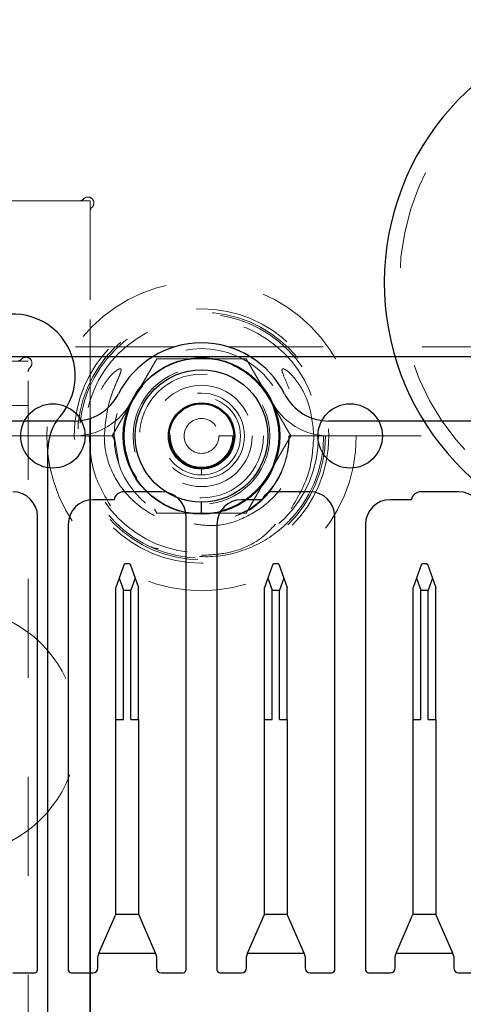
# Model space of a CAD drawing. Header units: inches. Extents: x 1880 to 2363, y -453 to -54.
# Tile 744 of 1056: x 1983.133 to 1983.58, y -67.445 to -66.451. Entities that reach past the tile are written whole.
import ezdxf

# ---------------------------------------------------------------- set-up
doc = ezdxf.new("R2010")
doc.units = ezdxf.units.IN
doc.header["$LTSCALE"] = 0.5
doc.header["$MEASUREMENT"] = 0
doc.linetypes.add('HIDDEN', pattern=[0.225, 0.15, -0.075])
for name, color, linetype in [('APP-M-S', 30, 'Continuous'), ('DIE-M-S', 8, 'Continuous'), ('DIE-M-S2', 1, 'Continuous'), ('DIE-M-S3', 8, 'Continuous'), ('DSS-M-S', 53, 'Continuous'), ('PAD-M-S', 135, 'Continuous'), ('RAI-M-S', 8, 'Continuous'), ('SID-M-D', 42, 'Continuous'), ('ST1-M-S', 193, 'Continuous'), ('ST2-M-S', 193, 'Continuous'), ('SVD-M-S', 8, 'Continuous'), ('SVF-M-S', 8, 'Continuous')]:
    doc.layers.add(name, color=color, linetype=linetype)

# ---------------------------------------------------------------- blocks, each defined once
blk = doc.blocks.new('STRIP')
at = {"layer": 'APP-M-S', "linetype": 'Continuous', "lineweight": 25}
for p, q in [((1951.35051, -66.79107), (1936.85051, -66.79107)), ((1946.21001, -66.92741), (1946.17201, -66.92741)), ((1946.36001, -66.92741), (1946.32201, -66.92741)), ((1946.51001, -66.92741), (1946.47201, -66.92741)), ((1946.16221, -66.93541), (1946.14101, -66.93541)), ((1946.31221, -66.93541), (1946.29101, -66.93541)), ((1946.46221, -66.93541), (1946.44101, -66.93541)), ((1946.08501, -67.41031), (1946.08501, -66.95241)), ((1946.23501, -67.41031), (1946.23501, -66.95241)), ((1946.38501, -67.41031), (1946.38501, -66.95241)), ((1946.11601, -66.96041), (1946.11601, -67.41031)), ((1946.26601, -66.96041), (1946.26601, -67.41031)), ((1946.41601, -66.96041), (1946.41601, -67.41031)), ((1946.17258, -67.00067), (1946.16744, -67.0148)), ((1946.17258, -67.00067), (1946.17361, -66.99992)), ((1946.17361, -66.99992), (1946.17741, -66.99992)), ((1946.17741, -66.99992), (1946.17844, -67.00067)), ((1946.17844, -67.00067), (1946.18358, -67.0148)), ((1946.32258, -67.00067), (1946.31744, -67.0148)), ((1946.32258, -67.00067), (1946.32361, -66.99992)), ((1946.32361, -66.99992), (1946.32741, -66.99992)), ((1946.32741, -66.99992), (1946.32844, -67.00067)), ((1946.32844, -67.00067), (1946.33358, -67.0148)), ((1946.47258, -67.00067), (1946.46744, -67.0148)), ((1946.47258, -67.00067), (1946.47361, -66.99992)), ((1946.47361, -66.99992), (1946.47741, -66.99992)), ((1946.47741, -66.99992), (1946.47844, -67.00067)), ((1946.47844, -67.00067), (1946.48358, -67.0148)), ((1946.16744, -67.0148), (1946.16401, -67.02422)), ((1946.16744, -67.0148), (1946.17186, -67.02697)), ((1946.18358, -67.0148), (1946.17915, -67.02697)), ((1946.18358, -67.0148), (1946.18701, -67.02422)), ((1946.31744, -67.0148), (1946.31401, -67.02422)), ((1946.31744, -67.0148), (1946.32186, -67.02697)), ((1946.33358, -67.0148), (1946.32915, -67.02697)), ((1946.33358, -67.0148), (1946.33701, -67.02422)), ((1946.46744, -67.0148), (1946.46401, -67.02422)), ((1946.46744, -67.0148), (1946.47186, -67.02697)), ((1946.48358, -67.0148), (1946.47915, -67.02697)), ((1946.48358, -67.0148), (1946.48701, -67.02422)), ((1946.16401, -67.1574), (1946.16401, -67.02422)), ((1946.17186, -67.1574), (1946.17186, -67.02697)), ((1946.17186, -67.02697), (1946.17915, -67.02697)), ((1946.17915, -67.1574), (1946.17915, -67.02697)), ((1946.18701, -67.1574), (1946.18701, -67.02422)), ((1946.31401, -67.1574), (1946.31401, -67.02422)), ((1946.32186, -67.1574), (1946.32186, -67.02697)), ((1946.32186, -67.02697), (1946.32915, -67.02697)), ((1946.32915, -67.1574), (1946.32915, -67.02697)), ((1946.33701, -67.1574), (1946.33701, -67.02422)), ((1946.46401, -67.1574), (1946.46401, -67.02422)), ((1946.47186, -67.02697), (1946.47915, -67.02697)), ((1946.47186, -67.1574), (1946.47186, -67.02697)), ((1946.47915, -67.1574), (1946.47915, -67.02697)), ((1946.48701, -67.1574), (1946.48701, -67.02422)), ((1946.16401, -67.35322), (1946.16401, -67.1574)), ((1946.16401, -67.1574), (1946.17186, -67.1574)), ((1946.17915, -67.1574), (1946.18701, -67.1574)), ((1946.18701, -67.1574), (1946.18701, -67.35322)), ((1946.31401, -67.1574), (1946.32186, -67.1574)), ((1946.31401, -67.35322), (1946.31401, -67.1574)), ((1946.32915, -67.1574), (1946.33701, -67.1574)), ((1946.33701, -67.1574), (1946.33701, -67.35322)), ((1946.46401, -67.35322), (1946.46401, -67.1574)), ((1946.46401, -67.1574), (1946.47186, -67.1574)), ((1946.47915, -67.1574), (1946.48701, -67.1574)), ((1946.48701, -67.1574), (1946.48701, -67.35322)), ((1946.14698, -67.39362), (1946.1636, -67.3552)), ((1946.1639, -67.35425), (1946.1636, -67.3552)), ((1946.18712, -67.35425), (1946.1639, -67.35425)), ((1946.18742, -67.3552), (1946.18712, -67.35425)), ((1946.20404, -67.39362), (1946.18742, -67.3552)), ((1946.29698, -67.39362), (1946.3136, -67.3552)), ((1946.3139, -67.35425), (1946.3136, -67.3552)), ((1946.33712, -67.35425), (1946.3139, -67.35425)), ((1946.33742, -67.3552), (1946.33712, -67.35425)), ((1946.35404, -67.39362), (1946.33742, -67.3552)), ((1946.44698, -67.39362), (1946.4636, -67.3552)), ((1946.4639, -67.35425), (1946.4636, -67.3552)), ((1946.48712, -67.35425), (1946.4639, -67.35425)), ((1946.48742, -67.3552), (1946.48712, -67.35425)), ((1946.50404, -67.39362), (1946.48742, -67.3552)), ((1946.14598, -67.40831), (1946.14598, -67.39697)), ((1946.14698, -67.39362), (1946.14639, -67.39499)), ((1946.14698, -67.39362), (1946.20404, -67.39362)), ((1946.20463, -67.39499), (1946.20404, -67.39362)), ((1946.20504, -67.39697), (1946.20504, -67.40831)), ((1946.29598, -67.40831), (1946.29598, -67.39697)), ((1946.29698, -67.39362), (1946.29639, -67.39499)), ((1946.29698, -67.39362), (1946.35404, -67.39362)), ((1946.35463, -67.39499), (1946.35404, -67.39362)), ((1946.35504, -67.39697), (1946.35504, -67.40831)), ((1946.44598, -67.40831), (1946.44598, -67.39697)), ((1946.44698, -67.39362), (1946.44639, -67.39499)), ((1946.44698, -67.39362), (1946.50404, -67.39362)), ((1946.50463, -67.39499), (1946.50404, -67.39362)), ((1946.50504, -67.39697), (1946.50504, -67.40831)), ((1946.06004, -67.41331), (1946.08201, -67.41331)), ((1946.11901, -67.41331), (1946.14098, -67.41331)), ((1946.21004, -67.41331), (1946.23201, -67.41331)), ((1946.26901, -67.41331), (1946.29098, -67.41331)), ((1946.36004, -67.41331), (1946.38201, -67.41331)), ((1946.41901, -67.41331), (1946.44098, -67.41331)), ((1946.51004, -67.41331), (1946.53201, -67.41331))]:
    blk.add_line(p, q, dxfattribs=at)
for centre in [(1946.10051, -66.87107), (1946.25051, -66.87107), (1946.40051, -66.87107)]:
    blk.add_circle(centre, 0.0325, dxfattribs=at)
for centre, radius, start, end in [((1946.06001, -66.95241), 0.025, 0, 90), ((1946.17201, -66.93741), 0.01, 90, 168.46304), ((1946.21001, -66.95241), 0.025, 0, 90), ((1946.32201, -66.93741), 0.01, 90, 168.46304), ((1946.36001, -66.95241), 0.025, 0, 90), ((1946.47201, -66.93741), 0.01, 90, 168.46304), ((1946.51001, -66.95241), 0.025, 0, 90), ((1946.14101, -66.96041), 0.025, 90, 180), ((1946.29101, -66.96041), 0.025, 90, 180), ((1946.44101, -66.96041), 0.025, 90, 180), ((1946.15901, -67.35322), 0.005, 348.05426, 0), ((1946.19201, -67.35322), 0.005, 180, 191.94574), ((1946.30901, -67.35322), 0.005, 348.05426, 0), ((1946.34201, -67.35322), 0.005, 180, 191.94574), ((1946.45901, -67.35322), 0.005, 348.05426, 0), ((1946.49201, -67.35322), 0.005, 180, 191.94574), ((1946.15098, -67.39697), 0.005, 156.61152, 180), ((1946.20004, -67.39697), 0.005, 0, 23.38848), ((1946.30098, -67.39697), 0.005, 156.61152, 180), ((1946.35004, -67.39697), 0.005, 0, 23.38848), ((1946.45098, -67.39697), 0.005, 156.61152, 180), ((1946.50004, -67.39697), 0.005, 0, 23.38848), ((1946.08201, -67.41031), 0.003, 270, 0), ((1946.11901, -67.41031), 0.003, 180, 270), ((1946.14098, -67.40831), 0.005, 270, 0), ((1946.21004, -67.40831), 0.005, 180, 270), ((1946.23201, -67.41031), 0.003, 270, 0), ((1946.26901, -67.41031), 0.003, 180, 270), ((1946.29098, -67.40831), 0.005, 270, 0), ((1946.36004, -67.40831), 0.005, 180, 270), ((1946.38201, -67.41031), 0.003, 270, 0), ((1946.41901, -67.41031), 0.003, 180, 270), ((1946.44098, -67.40831), 0.005, 270, 0), ((1946.51004, -67.40831), 0.005, 180, 270)]:
    blk.add_arc(centre, radius, start, end, dxfattribs=at)

msp = doc.modelspace()

# ---------------------------------------------------------------- linework, layer by layer
at = {"layer": 'DIE-M-S', "linetype": 'HIDDEN', "lineweight": 18}
for p, q in [((1983.1926, -66.63357), (1982.55856, -66.63357)), ((1983.20356, -66.85336), (1983.20356, -66.64452))]:
    msp.add_line(p, q, dxfattribs=at)
at = {"layer": 'DIE-M-S', "linetype": 'Continuous', "lineweight": 25}
msp.add_line((1983.20356, -67.56761), (1983.20356, -66.85336), dxfattribs=at)
msp.add_circle((1983.31606, -66.87107), 0.079, dxfattribs=at)
at = {"layer": 'DIE-M-S', "linetype": 'HIDDEN', "lineweight": 18}
for centre, start, end in [((1983.1926, -66.62757), 270, 317.40773), ((1983.20144, -66.63569), 312.59227, 137.40773), ((1983.20956, -66.64452), 132.59227, 180)]:
    msp.add_arc(centre, 0.006, start, end, dxfattribs=at)
at = {"layer": 'DIE-M-S2', "linetype": 'HIDDEN', "lineweight": 18}
for q in [(1982.57856, -66.63357), (1983.20356, -66.85336)]:
    msp.add_line((1983.20356, -66.63357), q, dxfattribs=at)
at = {"layer": 'DIE-M-S2', "linetype": 'Continuous', "lineweight": 25}
msp.add_line((1983.20356, -66.85336), (1983.20356, -67.57857), dxfattribs=at)
at = {"layer": 'DIE-M-S3', "linetype": 'HIDDEN', "lineweight": 18}
for p, q in [((1983.34952, -66.87107), (1983.34952, -66.87107)), ((1983.35937, -66.87107), (1983.35937, -66.87107)), ((1983.38496, -66.87107), (1983.38496, -66.87107)), ((1983.3948, -66.87107), (1983.3948, -66.87107)), ((1983.31606, -66.98918), (1983.31606, -66.98918))]:
    msp.add_line(p, q, dxfattribs=at)
for radius in [0.125, 0.11811, 0.0689, 0.04331]:
    msp.add_circle((1983.31606, -66.87107), radius, dxfattribs=at)
at = {"layer": 'DIE-M-S3', "linetype": 'Continuous', "lineweight": 25}
for radius in [0.07874, 0.06693, 0.03346]:
    msp.add_circle((1983.31606, -66.87107), radius, dxfattribs=at)
msp.add_open_spline([(1983.31606, -66.94981), (1983.31606, -66.9496), (1983.31606, -66.94916), (1983.31606, -66.94597), (1983.31606, -66.942), (1983.31606, -66.93929), (1983.31606, -66.93799)], degree=3, knots=[0, 0, 0, 0, 0.270261, 0.562429, 0.789736, 1, 1, 1, 1], dxfattribs=at)
at = {"layer": 'DSS-M-S', "linetype": 'HIDDEN', "lineweight": 18}
msp.add_circle((1983.31606, -66.87107), 0.1285, dxfattribs=at)
at = {"layer": 'PAD-M-S', "linetype": 'HIDDEN', "lineweight": 18}
for p, q in [((1983.14106, -66.79541), (1982.59106, -66.79541)), ((1983.14106, -67.51541), (1983.14106, -66.79541)), ((1983.14106, -66.84041), (1982.59106, -66.84041)), ((1982.59106, -66.84541), (1983.14106, -66.84541))]:
    msp.add_line(p, q, dxfattribs=at)
for centre, start, end in [((1983.1301, -66.78941), 270, 317.40773), ((1983.13894, -66.79753), 312.59227, 137.40773), ((1983.14706, -66.80637), 132.59227, 180)]:
    msp.add_arc(centre, 0.006, start, end, dxfattribs=at)
at = {"layer": 'RAI-M-S', "linetype": 'HIDDEN', "lineweight": 18}
for p, q in [((1983.28893, -66.78107), (1982.44319, -66.78107)), ((1984.03893, -66.78107), (1983.34319, -66.78107))]:
    msp.add_line(p, q, dxfattribs=at)
at = {"layer": 'RAI-M-S', "linetype": 'Continuous', "lineweight": 25}
for p, q in [((1983.18761, -66.85597), (1982.5445, -66.85597)), ((1983.93761, -66.85597), (1983.4445, -66.85597))]:
    msp.add_line(p, q, dxfattribs=at)
for centre, radius, start, end in [((1983.31606, -66.87107), 0.094, 26.87743, 153.12257), ((1983.18761, -66.80597), 0.05, 270, 333.12257), ((1983.4445, -66.80597), 0.05, 206.87743, 270)]:
    msp.add_arc(centre, radius, start, end, dxfattribs=at)
at = {"layer": 'ST1-M-S', "linetype": 'Continuous', "lineweight": 25}
msp.add_line((1983.16106, -67.45671), (1983.16106, -66.88411), dxfattribs=at)
for centre, radius, start, end in [((1983.76606, -66.71607), 0.2655, 286.16746, 253.83254), ((1983.12606, -66.81041), 0.0625, 319.07394, 130.92606), ((1983.21106, -66.88411), 0.05, 139.07394, 180)]:
    msp.add_arc(centre, radius, start, end, dxfattribs=at)
at = {"layer": 'ST2-M-S', "linetype": 'HIDDEN', "lineweight": 18}
for p, q in [((1983.31606, -66.81988), (1983.31606, -66.81988)), ((1983.31606, -66.83957), (1983.31606, -66.83957)), ((1983.18761, -66.87097), (1982.5445, -66.87097)), ((1983.33367, -66.87107), (1983.34755, -66.87107)), ((1983.93761, -66.87097), (1983.4445, -66.87097))]:
    msp.add_line(p, q, dxfattribs=at)
for radius in [0.0625, 0.05118, 0.03937, 0.0315, 0.0315, 0.01761]:
    msp.add_circle((1983.31606, -66.87107), radius, dxfattribs=at)
for centre, radius, start, end in [((1983.31606, -66.87107), 0.079, 26.87743, 153.12257), ((1983.18761, -66.80597), 0.065, 270, 333.12257), ((1983.4445, -66.80597), 0.065, 206.87743, 270), ((1983.06606, -67.16936), 0.125, 293.57818, 66.42182)]:
    msp.add_arc(centre, radius, start, end, dxfattribs=at)
msp.add_open_spline([(1983.31606, -66.91044), (1983.31606, -66.90932), (1983.31606, -66.907), (1983.31606, -66.90436), (1983.31606, -66.90282), (1983.31606, -66.90265), (1983.31606, -66.90256)], degree=3, knots=[0, 0, 0, 0, 0.270261, 0.562429, 0.789736, 1, 1, 1, 1], dxfattribs=at)
at = {"layer": 'SVD-M-S', "linetype": 'HIDDEN', "lineweight": 18}
for p, q in [((1983.22588, -66.87107), (1983.27097, -66.79297)), ((1983.27097, -66.79297), (1983.36115, -66.79297)), ((1983.36115, -66.79297), (1983.40624, -66.87107)), ((1983.22781, -66.87107), (1983.19281, -66.87107)), ((1983.22863, -66.87583), (1983.22588, -66.87107)), ((1983.23256, -66.89874), (1983.22781, -66.87107)), ((1983.40624, -66.87107), (1983.36115, -66.94917)), ((1983.43931, -66.87107), (1983.40439, -66.87107)), ((1983.36796, -66.94303), (1983.34952, -66.95233)), ((1983.27097, -66.94917), (1983.2685, -66.94489)), ((1983.36115, -66.94917), (1983.27097, -66.94917))]:
    msp.add_line(p, q, dxfattribs=at)
for radius in [0.15625, 0.12325, 0.08825, 0.078]:
    msp.add_circle((1983.31606, -66.87107), radius, dxfattribs=at)
for points, knots in [([(1983.21794, -66.87107), (1983.21894, -66.85923), (1983.22045, -66.84152), (1983.2279, -66.82229), (1983.232, -66.81301), (1983.23395, -66.80836), (1983.23471, -66.80594), (1983.2349, -66.8047), (1983.23484, -66.80403), (1983.2347, -66.80363), (1983.23446, -66.80338), (1983.23417, -66.80323), (1983.2337, -66.80318), (1983.23253, -66.80343), (1983.22879, -66.8056), (1983.21982, -66.81457), (1983.20811, -66.8343), (1983.203, -66.85581), (1983.20273, -66.86887), (1983.20268, -66.87107)], [0, 0, 0, 0, 0.237961, 0.355865, 0.413956, 0.44301, 0.457672, 0.46502, 0.468145, 0.471305, 0.47319, 0.475075, 0.477741, 0.48268, 0.498915, 0.563833, 0.736538, 0.955602, 1, 1, 1, 1]), ([(1983.42944, -66.87107), (1983.42837, -66.85982), (1983.42646, -66.83967), (1983.41454, -66.81768), (1983.40496, -66.80689), (1983.40016, -66.80367), (1983.39874, -66.80324), (1983.39826, -66.80318), (1983.39786, -66.80326), (1983.39759, -66.80343), (1983.39738, -66.80371), (1983.39723, -66.80419), (1983.39727, -66.80568), (1983.39909, -66.81096), (1983.40495, -66.82351), (1983.4124, -66.84434), (1983.41358, -66.86204), (1983.41418, -66.87107)], [0, 0, 0, 0, 0.225702, 0.40425, 0.493147, 0.515353, 0.519134, 0.522936, 0.525077, 0.527238, 0.529133, 0.531925, 0.537376, 0.55881, 0.643477, 0.818344, 1, 1, 1, 1]), ([(1983.22427, -66.94174), (1983.21812, -66.93125), (1983.20534, -66.90944), (1983.20359, -66.88418), (1983.20268, -66.87107)], [0, 0, 0, 0, 0.4811833, 1, 1, 1, 1]), ([(1983.21794, -66.87107), (1983.21803, -66.87404), (1983.21847, -66.8874), (1983.2257, -66.91102), (1983.24502, -66.93701), (1983.27218, -66.95516), (1983.3035, -66.96329), (1983.33527, -66.96078), (1983.36399, -66.94828), (1983.38681, -66.92737), (1983.39844, -66.90578), (1983.40228, -66.89134), (1983.40345, -66.88494), (1983.40386, -66.8819), (1983.40416, -66.87892), (1983.40434, -66.87668), (1983.40447, -66.87391), (1983.40449, -66.87203), (1983.4045, -66.87107)], [0, 0, 0, 0, 0.0309821, 0.1390962, 0.2504876, 0.3623209, 0.4730784, 0.5820155, 0.6889003, 0.7939871, 0.8989406, 0.9391461, 0.9491777, 0.9666759, 0.9710489, 0.9804409, 0.9899847, 1, 1, 1, 1]), ([(1983.30832, -66.95994), (1983.31498, -66.96084), (1983.33223, -66.96318), (1983.35997, -66.95489), (1983.38709, -66.93708), (1983.40642, -66.91101), (1983.41365, -66.8874), (1983.41408, -66.87404), (1983.41418, -66.87107)], [0, 0, 0, 0, 0.128429, 0.332482, 0.538517, 0.743738, 0.94292, 1, 1, 1, 1]), ([(1983.42944, -66.87107), (1983.42849, -66.88416), (1983.42659, -66.91045), (1983.4132, -66.93313), (1983.40648, -66.94451)], [0, 0, 0, 0, 0.498222, 1, 1, 1, 1]), ([(1983.40431, -66.9571), (1983.40309, -66.95832), (1983.39223, -66.96916), (1983.3677, -66.98526), (1983.32784, -66.99522), (1983.28834, -66.99043), (1983.25994, -66.97942), (1983.24891, -66.96782), (1983.24687, -66.96567)], [0, 0, 0, 0, 0.029694, 0.265123, 0.496565, 0.724206, 0.948962, 1, 1, 1, 1]), ([(1983.39074, -66.9602), (1983.38697, -66.96427), (1983.37434, -66.97791), (1983.34764, -66.99002), (1983.32535, -66.99113), (1983.31606, -66.99159)], [0, 0, 0, 0, 0.198897, 0.665848, 1, 1, 1, 1]), ([(1983.2723, -66.98489), (1983.26991, -66.98466), (1983.26722, -66.98441), (1983.26505, -66.98292), (1983.2648, -66.98274)], [0, 0, 0, 0, 0.883999, 1, 1, 1, 1])]:
    msp.add_open_spline(points, degree=3, knots=knots, dxfattribs=at)
at = {"layer": 'SVF-M-S', "linetype": 'HIDDEN', "lineweight": 18}
msp.add_circle((1983.76606, -66.71607), 0.25, dxfattribs=at)

# ---------------------------------------------------------------- block references
at = {"layer": 'SID-M-D'}
msp.add_blockref('STRIP', (37.06555, 0), dxfattribs=at)

doc.saveas('drawing.dxf')
